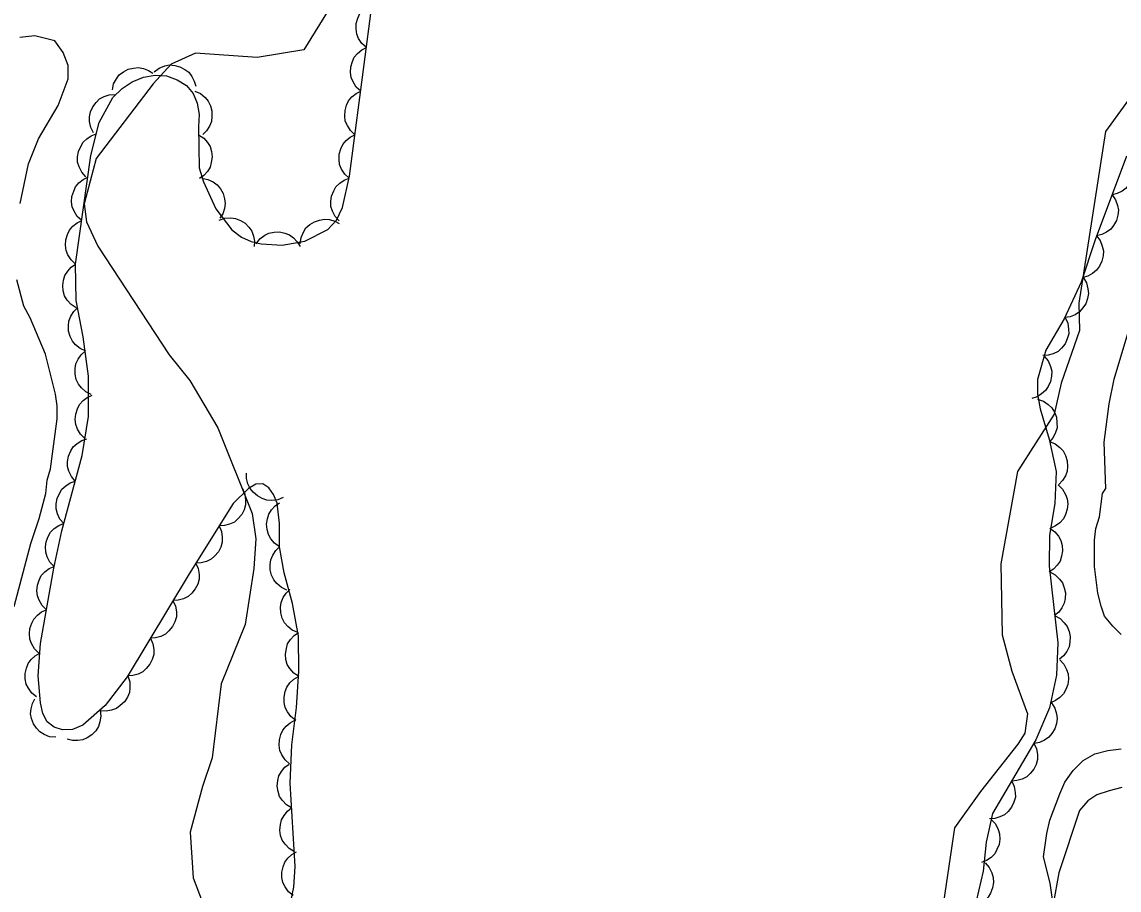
# Model space of a CAD drawing. Extents: x 282461 to 284471, y 5554090 to 5557646.
# Drawn here: x 283857.7 to 283932.6, y 5556033.3 to 5556092.5 of the extents above; entities that cross this region are included whole.
import ezdxf

# ---------------------------------------------------------------- set-up
doc = ezdxf.new("R2010")
doc.units = 0
for name, color, linetype in [('Niveau 1', 7, 'Continuous'), ('Niveau 4', 7, 'Continuous'), ('Niveau 44', 7, 'Continuous'), ('Niveau 7', 7, 'Continuous')]:
    doc.layers.add(name, color=color, linetype=linetype)

msp = doc.modelspace()

# ---------------------------------------------------------------- linework, layer by layer
at = {"layer": 'Niveau 1'}
for points in [[(283878.8, 5556093.59), (283876.96, 5556090.62), (283873.78, 5556090.09), (283869.57, 5556090.38), (283867.92, 5556089.63), (283866.69, 5556088.28), (283862.8, 5556083.2), (283861.98, 5556080.1), (283862.14, 5556078.87), (283862.9, 5556077.21), (283867.77, 5556069.79), (283869.18, 5556068.03), (283871.09, 5556064.82), (283873.43, 5556058.96), (283873.68, 5556057.23), (283873.55, 5556055.21), (283872.95, 5556051.38), (283871.32, 5556047.34), (283870.7, 5556042.29), (283870.05, 5556040.34), (283869.21, 5556037.21), (283869.4, 5556034.1), (283870.02, 5556032.47)], [(283933.87, 5556088.11), (283931.64, 5556085.04), (283929.83, 5556073.33), (283929.88, 5556071.45), (283928.63, 5556067.87), (283928.15, 5556065.74), (283925.65, 5556061.84), (283924.51, 5556055.53), (283924.59, 5556050.69), (283925.25, 5556048.21), (283926.34, 5556045.3), (283926.14, 5556043.97), (283925.68, 5556043.21), (283923.12, 5556039.98), (283921.36, 5556037.5), (283920.48, 5556031.65)]]:
    msp.add_lwpolyline(points, dxfattribs=at)
at = {"layer": 'Niveau 4'}
msp.add_lwpolyline([(283932.76, 5556040.27), (283931.91, 5556040.04), (283931.06, 5556039.75), (283930.44, 5556039.36), (283929.87, 5556038.68), (283928.46, 5556034.43), (283928.08, 5556032.3)], dxfattribs=at)
at = {"layer": 'Niveau 44'}
for points in [[(283881.23, 5556090.77), (283880.92, 5556091.05), (283880.7, 5556091.39), (283880.57, 5556091.69), (283880.52, 5556092.04), (283880.53, 5556092.41), (283880.64, 5556092.78), (283880.77, 5556093.08), (283881, 5556093.35), (283881.28, 5556093.58), (283881.6, 5556093.75)], [(283875.15, 5556028.01), (283876.28, 5556033.46), (283876.38, 5556034.87), (283876.03, 5556040.56), (283876.15, 5556043.18), (283876.46, 5556045.72), (283876.61, 5556048.19), (283876.59, 5556050.6), (283876.18, 5556052.83), (283875.61, 5556054.91), (283875.31, 5556056.69), (283875.31, 5556058.27), (283875.15, 5556059.67), (283874.9, 5556060.25), (283874.58, 5556060.71), (283874.17, 5556060.98), (283873.68, 5556060.96), (283873.18, 5556060.68), (283872.13, 5556059.64), (283869.13, 5556054.84), (283864.9, 5556047.81), (283863.4, 5556045.86), (283861.88, 5556044.51), (283861.17, 5556044.21), (283860.5, 5556044.2), (283859.93, 5556044.39), (283859.46, 5556044.75), (283859.15, 5556045.32), (283858.99, 5556046.03), (283858.84, 5556047.89), (283859, 5556050.1), (283859.9, 5556055.24), (283860.46, 5556057.77), (283861.84, 5556062.92), (283862.28, 5556065.59), (283862.28, 5556068.34), (283861.9, 5556071.01), (283861.42, 5556073.51), (283861.39, 5556075.97), (283862.44, 5556083.39), (283862.99, 5556085.64), (283863.93, 5556087.36), (283864.56, 5556087.98), (283865.25, 5556088.43), (283866.03, 5556088.75), (283866.82, 5556088.89), (283867.59, 5556088.83), (283868.33, 5556088.57), (283868.96, 5556088.17), (283869.42, 5556087.64), (283869.68, 5556086.97), (283869.82, 5556086.2), (283869.77, 5556085.38), (283869.83, 5556082.56), (283870.11, 5556081.59), (283870.95, 5556079.75), (283872.06, 5556078.32), (283872.71, 5556077.83), (283873.37, 5556077.53), (283874.05, 5556077.36), (283875.48, 5556077.27), (283877.03, 5556077.54), (283878.59, 5556078.34), (283879.2, 5556078.99), (283879.59, 5556079.86), (283880.08, 5556081.99), (283881.15, 5556090.13), (283881.52, 5556093.09)], [(283880.84, 5556087.8), (283880.53, 5556088.07), (283880.32, 5556088.42), (283880.18, 5556088.72), (283880.14, 5556089.07), (283880.16, 5556089.44), (283880.27, 5556089.81), (283880.4, 5556090.11), (283880.63, 5556090.37), (283880.91, 5556090.61), (283881.23, 5556090.77)], [(283863.9, 5556087.87), (283863.98, 5556088.28), (283864.18, 5556088.64), (283864.37, 5556088.91), (283864.65, 5556089.12), (283864.98, 5556089.29), (283865.35, 5556089.37), (283865.68, 5556089.41), (283866.02, 5556089.34), (283866.37, 5556089.21), (283866.67, 5556089.01)], [(283866.76, 5556089.12), (283867.09, 5556089.37), (283867.48, 5556089.51), (283867.8, 5556089.58), (283868.15, 5556089.55), (283868.51, 5556089.46), (283868.84, 5556089.27), (283869.11, 5556089.08), (283869.32, 5556088.8), (283869.49, 5556088.48), (283869.59, 5556088.13)], [(283862.61, 5556084.94), (283862.42, 5556085.31), (283862.34, 5556085.71), (283862.33, 5556086.04), (283862.41, 5556086.38), (283862.56, 5556086.72), (283862.8, 5556087.02), (283863.03, 5556087.26), (283863.34, 5556087.42), (283863.69, 5556087.54), (283864.05, 5556087.57)], [(283869.53, 5556087.79), (283869.91, 5556087.62), (283870.22, 5556087.36), (283870.44, 5556087.11), (283870.59, 5556086.79), (283870.69, 5556086.44), (283870.69, 5556086.05), (283870.66, 5556085.73), (283870.52, 5556085.41), (283870.32, 5556085.09), (283870.07, 5556084.84)], [(283880.45, 5556084.82), (283880.14, 5556085.1), (283879.93, 5556085.45), (283879.79, 5556085.75), (283879.75, 5556086.1), (283879.77, 5556086.47), (283879.88, 5556086.83), (283880.01, 5556087.13), (283880.24, 5556087.4), (283880.52, 5556087.64), (283880.84, 5556087.8)], [(283862.09, 5556081.95), (283861.81, 5556082.26), (283861.64, 5556082.63), (283861.53, 5556082.95), (283861.53, 5556083.3), (283861.58, 5556083.66), (283861.74, 5556084.01), (283861.9, 5556084.3), (283862.15, 5556084.54), (283862.46, 5556084.74), (283862.8, 5556084.87)], [(283869.78, 5556084.82), (283870.13, 5556084.59), (283870.4, 5556084.28), (283870.57, 5556084.01), (283870.67, 5556083.67), (283870.71, 5556083.3), (283870.65, 5556082.92), (283870.57, 5556082.61), (283870.39, 5556082.31), (283870.14, 5556082.03), (283869.85, 5556081.82)], [(283880.06, 5556081.85), (283879.75, 5556082.13), (283879.54, 5556082.47), (283879.4, 5556082.78), (283879.36, 5556083.13), (283879.37, 5556083.49), (283879.49, 5556083.86), (283879.62, 5556084.16), (283879.85, 5556084.43), (283880.13, 5556084.66), (283880.45, 5556084.82)], [(283933.15, 5556083.52), (283933.39, 5556083.18), (283933.52, 5556082.8), (283933.58, 5556082.47), (283933.55, 5556082.12), (283933.45, 5556081.77), (283933.25, 5556081.44), (283933.06, 5556081.17), (283932.78, 5556080.97), (283932.45, 5556080.8), (283932.1, 5556080.72)], [(283933.09, 5556083.36), (283930.94, 5556077.64), (283930, 5556074.76), (283928.84, 5556072.25), (283927.59, 5556070.1), (283927.01, 5556068.11), (283927.01, 5556067.11), (283927.2, 5556066.11), (283927.8, 5556064.04), (283928.28, 5556061.83), (283928.2, 5556059.64), (283927.84, 5556057.49), (283927.81, 5556055.37), (283928.39, 5556050.14), (283928.3, 5556047.93), (283927.82, 5556045.69), (283926.9, 5556043.51), (283923.95, 5556038.49), (283923.51, 5556036.54), (283923.3, 5556034.56), (283922.82, 5556032.5)], [(283861.81, 5556078.96), (283861.5, 5556079.24), (283861.29, 5556079.59), (283861.16, 5556079.89), (283861.12, 5556080.24), (283861.14, 5556080.61), (283861.26, 5556080.97), (283861.39, 5556081.27), (283861.62, 5556081.53), (283861.91, 5556081.77), (283862.23, 5556081.93)], [(283870, 5556081.84), (283870.41, 5556081.77), (283870.77, 5556081.59), (283871.05, 5556081.4), (283871.27, 5556081.13), (283871.45, 5556080.81), (283871.55, 5556080.44), (283871.6, 5556080.12), (283871.55, 5556079.77), (283871.43, 5556079.42), (283871.24, 5556079.11)], [(283879.38, 5556078.93), (283879.09, 5556079.24), (283878.91, 5556079.6), (283878.81, 5556079.92), (283878.8, 5556080.27), (283878.85, 5556080.63), (283879, 5556080.99), (283879.15, 5556081.27), (283879.41, 5556081.52), (283879.71, 5556081.72), (283880.05, 5556081.85)], [(283932.1, 5556080.72), (283932.34, 5556080.38), (283932.47, 5556079.99), (283932.53, 5556079.67), (283932.49, 5556079.32), (283932.39, 5556078.96), (283932.2, 5556078.63), (283932.01, 5556078.37), (283931.72, 5556078.16), (283931.39, 5556078), (283931.04, 5556077.91)], [(283861.39, 5556075.99), (283861.08, 5556076.27), (283860.87, 5556076.62), (283860.74, 5556076.92), (283860.7, 5556077.27), (283860.72, 5556077.64), (283860.84, 5556078), (283860.97, 5556078.3), (283861.2, 5556078.57), (283861.49, 5556078.8), (283861.81, 5556078.96)], [(283871.18, 5556078.99), (283871.57, 5556079.12), (283871.98, 5556079.14), (283872.31, 5556079.1), (283872.63, 5556078.97), (283872.95, 5556078.77), (283873.21, 5556078.5), (283873.41, 5556078.24), (283873.52, 5556077.9), (283873.59, 5556077.54), (283873.57, 5556077.18)], [(283876.71, 5556077.38), (283876.77, 5556077.79), (283876.93, 5556078.16), (283877.1, 5556078.45), (283877.36, 5556078.68), (283877.68, 5556078.88), (283878.04, 5556078.99), (283878.36, 5556079.06), (283878.71, 5556079.02), (283879.07, 5556078.92), (283879.38, 5556078.75)], [(283873.7, 5556077.38), (283873.96, 5556077.71), (283874.29, 5556077.95), (283874.58, 5556078.1), (283874.93, 5556078.17), (283875.3, 5556078.18), (283875.67, 5556078.09), (283875.98, 5556077.98), (283876.26, 5556077.77), (283876.51, 5556077.5), (283876.7, 5556077.19)], [(283931.03, 5556077.92), (283931.29, 5556077.59), (283931.43, 5556077.21), (283931.51, 5556076.89), (283931.49, 5556076.54), (283931.4, 5556076.18), (283931.23, 5556075.84), (283931.04, 5556075.57), (283930.77, 5556075.35), (283930.45, 5556075.17), (283930.1, 5556075.07)], [(283861.43, 5556072.99), (283861.08, 5556073.22), (283860.82, 5556073.53), (283860.64, 5556073.81), (283860.55, 5556074.15), (283860.51, 5556074.52), (283860.57, 5556074.9), (283860.66, 5556075.21), (283860.85, 5556075.51), (283861.09, 5556075.78), (283861.39, 5556075.99)], [(283930.14, 5556075.05), (283930.35, 5556074.7), (283930.45, 5556074.3), (283930.49, 5556073.97), (283930.43, 5556073.63), (283930.3, 5556073.28), (283930.09, 5556072.97), (283929.87, 5556072.72), (283929.58, 5556072.53), (283929.23, 5556072.39), (283928.88, 5556072.33)], [(283862.08, 5556070.05), (283861.7, 5556070.22), (283861.39, 5556070.48), (283861.17, 5556070.72), (283861.01, 5556071.04), (283860.91, 5556071.4), (283860.91, 5556071.78), (283860.93, 5556072.1), (283861.07, 5556072.43), (283861.26, 5556072.74), (283861.52, 5556073)], [(283928.89, 5556072.33), (283929.07, 5556071.95), (283929.13, 5556071.55), (283929.14, 5556071.22), (283929.04, 5556070.88), (283928.89, 5556070.55), (283928.64, 5556070.25), (283928.41, 5556070.03), (283928.09, 5556069.87), (283927.74, 5556069.76), (283927.38, 5556069.74)], [(283862.46, 5556067.08), (283862.08, 5556067.26), (283861.79, 5556067.54), (283861.58, 5556067.79), (283861.44, 5556068.12), (283861.36, 5556068.47), (283861.37, 5556068.86), (283861.41, 5556069.18), (283861.56, 5556069.5), (283861.77, 5556069.8), (283862.04, 5556070.05)], [(283927.47, 5556069.7), (283927.74, 5556069.38), (283927.9, 5556069), (283927.98, 5556068.68), (283927.97, 5556068.33), (283927.9, 5556067.97), (283927.73, 5556067.63), (283927.56, 5556067.35), (283927.29, 5556067.12), (283926.98, 5556066.93), (283926.63, 5556066.82)], [(283862.03, 5556064.09), (283861.73, 5556064.37), (283861.53, 5556064.73), (283861.4, 5556065.03), (283861.37, 5556065.38), (283861.4, 5556065.75), (283861.52, 5556066.11), (283861.66, 5556066.41), (283861.9, 5556066.67), (283862.19, 5556066.89), (283862.52, 5556067.04)], [(283927.01, 5556066.76), (283927.41, 5556066.63), (283927.74, 5556066.4), (283927.99, 5556066.18), (283928.17, 5556065.87), (283928.3, 5556065.53), (283928.34, 5556065.15), (283928.35, 5556064.82), (283928.24, 5556064.49), (283928.08, 5556064.16), (283927.85, 5556063.88)], [(283861.37, 5556061.16), (283861.1, 5556061.48), (283860.93, 5556061.85), (283860.84, 5556062.17), (283860.84, 5556062.52), (283860.9, 5556062.88), (283861.06, 5556063.23), (283861.23, 5556063.51), (283861.49, 5556063.75), (283861.81, 5556063.94), (283862.15, 5556064.06)], [(283927.84, 5556063.88), (283928.22, 5556063.72), (283928.54, 5556063.47), (283928.77, 5556063.23), (283928.93, 5556062.92), (283929.04, 5556062.56), (283929.05, 5556062.18), (283929.03, 5556061.86), (283928.91, 5556061.53), (283928.72, 5556061.21), (283928.47, 5556060.95)], [(283875.56, 5556060.06), (283875.18, 5556059.9), (283874.77, 5556059.86), (283874.44, 5556059.87), (283874.11, 5556059.98), (283873.79, 5556060.16), (283873.51, 5556060.42), (283873.29, 5556060.67), (283873.15, 5556060.99), (283873.06, 5556061.35), (283873.06, 5556061.71)], [(283860.59, 5556058.27), (283860.32, 5556058.58), (283860.15, 5556058.95), (283860.06, 5556059.27), (283860.06, 5556059.62), (283860.13, 5556059.99), (283860.29, 5556060.33), (283860.45, 5556060.62), (283860.72, 5556060.85), (283861.03, 5556061.05), (283861.37, 5556061.16)], [(283872.77, 5556060.67), (283872.94, 5556060.29), (283872.99, 5556059.88), (283872.99, 5556059.55), (283872.88, 5556059.22), (283872.72, 5556058.89), (283872.46, 5556058.6), (283872.22, 5556058.38), (283871.9, 5556058.24), (283871.54, 5556058.14), (283871.18, 5556058.12)], [(283928.41, 5556060.91), (283928.72, 5556060.62), (283928.92, 5556060.27), (283929.04, 5556059.97), (283929.07, 5556059.62), (283929.04, 5556059.25), (283928.92, 5556058.89), (283928.78, 5556058.59), (283928.54, 5556058.33), (283928.25, 5556058.11), (283927.92, 5556057.96)], [(283875.31, 5556056.69), (283874.96, 5556056.93), (283874.71, 5556057.24), (283874.54, 5556057.53), (283874.45, 5556057.87), (283874.41, 5556058.23), (283874.48, 5556058.61), (283874.57, 5556058.92), (283874.76, 5556059.22), (283875.01, 5556059.49), (283875.31, 5556059.69)], [(283859.92, 5556055.34), (283859.64, 5556055.65), (283859.45, 5556056.01), (283859.35, 5556056.32), (283859.33, 5556056.68), (283859.38, 5556057.04), (283859.53, 5556057.4), (283859.68, 5556057.68), (283859.93, 5556057.93), (283860.24, 5556058.14), (283860.57, 5556058.27)], [(283871.18, 5556058.12), (283871.35, 5556057.74), (283871.4, 5556057.34), (283871.4, 5556057.01), (283871.29, 5556056.67), (283871.13, 5556056.34), (283870.87, 5556056.06), (283870.63, 5556055.84), (283870.31, 5556055.69), (283869.95, 5556055.59), (283869.59, 5556055.58)], [(283927.85, 5556057.96), (283928.19, 5556057.72), (283928.44, 5556057.41), (283928.61, 5556057.12), (283928.69, 5556056.78), (283928.72, 5556056.41), (283928.65, 5556056.04), (283928.56, 5556055.72), (283928.36, 5556055.43), (283928.1, 5556055.16), (283927.8, 5556054.97)], [(283875.81, 5556053.74), (283875.43, 5556053.91), (283875.12, 5556054.18), (283874.91, 5556054.43), (283874.76, 5556054.75), (283874.67, 5556055.11), (283874.67, 5556055.49), (283874.7, 5556055.81), (283874.85, 5556056.13), (283875.05, 5556056.44), (283875.31, 5556056.69)], [(283859.4, 5556052.39), (283859.1, 5556052.68), (283858.9, 5556053.04), (283858.78, 5556053.34), (283858.75, 5556053.69), (283858.78, 5556054.06), (283858.91, 5556054.42), (283859.05, 5556054.72), (283859.3, 5556054.97), (283859.59, 5556055.2), (283859.92, 5556055.35)], [(283869.58, 5556055.59), (283869.76, 5556055.21), (283869.81, 5556054.81), (283869.82, 5556054.48), (283869.72, 5556054.14), (283869.55, 5556053.81), (283869.31, 5556053.52), (283869.07, 5556053.29), (283868.75, 5556053.14), (283868.39, 5556053.04), (283868.03, 5556053.02)], [(283927.85, 5556054.97), (283928.22, 5556054.78), (283928.51, 5556054.49), (283928.71, 5556054.23), (283928.84, 5556053.9), (283928.91, 5556053.54), (283928.89, 5556053.16), (283928.84, 5556052.84), (283928.68, 5556052.52), (283928.46, 5556052.22), (283928.18, 5556051.99)], [(283876.55, 5556050.83), (283876.17, 5556051), (283875.86, 5556051.26), (283875.64, 5556051.51), (283875.49, 5556051.83), (283875.39, 5556052.18), (283875.38, 5556052.57), (283875.41, 5556052.89), (283875.55, 5556053.22), (283875.75, 5556053.53), (283876.01, 5556053.78)], [(283868.03, 5556053.02), (283868.21, 5556052.64), (283868.27, 5556052.24), (283868.27, 5556051.91), (283868.17, 5556051.57), (283868.01, 5556051.24), (283867.76, 5556050.95), (283867.52, 5556050.72), (283867.2, 5556050.57), (283866.85, 5556050.47), (283866.49, 5556050.45)], [(283858.88, 5556049.44), (283858.58, 5556049.73), (283858.39, 5556050.08), (283858.27, 5556050.39), (283858.24, 5556050.74), (283858.27, 5556051.11), (283858.4, 5556051.47), (283858.54, 5556051.76), (283858.78, 5556052.02), (283859.07, 5556052.24), (283859.4, 5556052.39)], [(283928.18, 5556051.99), (283928.55, 5556051.8), (283928.84, 5556051.51), (283929.04, 5556051.25), (283929.17, 5556050.92), (283929.24, 5556050.56), (283929.22, 5556050.18), (283929.17, 5556049.86), (283929.01, 5556049.54), (283928.79, 5556049.25), (283928.52, 5556049.01)], [(283876.61, 5556047.84), (283876.27, 5556048.07), (283876.01, 5556048.38), (283875.83, 5556048.66), (283875.74, 5556049), (283875.7, 5556049.37), (283875.77, 5556049.75), (283875.85, 5556050.06), (283876.04, 5556050.36), (283876.29, 5556050.63), (283876.59, 5556050.83)], [(283866.49, 5556050.45), (283866.66, 5556050.07), (283866.72, 5556049.67), (283866.72, 5556049.34), (283866.62, 5556049), (283866.46, 5556048.67), (283866.21, 5556048.38), (283865.98, 5556048.15), (283865.66, 5556048), (283865.3, 5556047.9), (283864.94, 5556047.88)], [(283858.73, 5556046.44), (283858.41, 5556046.7), (283858.17, 5556047.03), (283858.02, 5556047.32), (283857.96, 5556047.67), (283857.95, 5556048.04), (283858.04, 5556048.41), (283858.15, 5556048.72), (283858.37, 5556049), (283858.64, 5556049.25), (283858.95, 5556049.43)], [(283928.53, 5556048.98), (283928.81, 5556048.68), (283929, 5556048.32), (283929.11, 5556048.01), (283929.12, 5556047.66), (283929.08, 5556047.29), (283928.94, 5556046.94), (283928.79, 5556046.65), (283928.53, 5556046.4), (283928.23, 5556046.19), (283927.9, 5556046.05)], [(283864.95, 5556047.88), (283865.08, 5556047.48), (283865.09, 5556047.07), (283865.06, 5556046.74), (283864.92, 5556046.42), (283864.72, 5556046.11), (283864.44, 5556045.85), (283864.18, 5556045.65), (283863.85, 5556045.54), (283863.48, 5556045.48), (283863.12, 5556045.5)], [(283876.41, 5556044.84), (283876.08, 5556045.1), (283875.84, 5556045.43), (283875.68, 5556045.72), (283875.62, 5556046.07), (283875.61, 5556046.43), (283875.69, 5556046.81), (283875.8, 5556047.12), (283876.01, 5556047.4), (283876.28, 5556047.65), (283876.59, 5556047.84)], [(283860.04, 5556043.69), (283859.62, 5556043.73), (283859.25, 5556043.88), (283858.96, 5556044.05), (283858.72, 5556044.3), (283858.52, 5556044.61), (283858.39, 5556044.97), (283858.32, 5556045.29), (283858.35, 5556045.64), (283858.44, 5556046), (283858.61, 5556046.32)], [(283927.96, 5556046.03), (283928.19, 5556045.68), (283928.3, 5556045.29), (283928.35, 5556044.97), (283928.3, 5556044.62), (283928.19, 5556044.27), (283927.99, 5556043.94), (283927.78, 5556043.69), (283927.49, 5556043.49), (283927.15, 5556043.34), (283926.8, 5556043.27)], [(283863.06, 5556045.56), (283863.11, 5556045.14), (283863.05, 5556044.74), (283862.95, 5556044.43), (283862.76, 5556044.13), (283862.5, 5556043.86), (283862.18, 5556043.66), (283861.88, 5556043.52), (283861.54, 5556043.47), (283861.17, 5556043.48), (283860.82, 5556043.57)], [(283875.99, 5556041.87), (283875.68, 5556042.15), (283875.46, 5556042.49), (283875.32, 5556042.79), (283875.27, 5556043.14), (283875.29, 5556043.51), (283875.4, 5556043.88), (283875.52, 5556044.18), (283875.75, 5556044.44), (283876.03, 5556044.68), (283876.35, 5556044.85)], [(283926.77, 5556043.29), (283926.95, 5556042.91), (283927.01, 5556042.51), (283927.01, 5556042.18), (283926.92, 5556041.84), (283926.76, 5556041.51), (283926.51, 5556041.21), (283926.28, 5556040.99), (283925.96, 5556040.83), (283925.61, 5556040.73), (283925.25, 5556040.7)], [(283876.13, 5556038.87), (283875.77, 5556039.08), (283875.5, 5556039.38), (283875.31, 5556039.65), (283875.2, 5556039.99), (283875.15, 5556040.35), (283875.19, 5556040.73), (283875.25, 5556041.05), (283875.43, 5556041.36), (283875.66, 5556041.64), (283875.95, 5556041.86)], [(283925.25, 5556040.7), (283925.43, 5556040.33), (283925.49, 5556039.92), (283925.5, 5556039.59), (283925.4, 5556039.26), (283925.24, 5556038.92), (283925, 5556038.63), (283924.76, 5556038.4), (283924.45, 5556038.25), (283924.09, 5556038.14), (283923.73, 5556038.12)], [(283876.32, 5556035.88), (283875.96, 5556036.09), (283875.68, 5556036.39), (283875.49, 5556036.66), (283875.38, 5556036.99), (283875.33, 5556037.36), (283875.37, 5556037.74), (283875.44, 5556038.06), (283875.61, 5556038.36), (283875.85, 5556038.65), (283876.13, 5556038.87)], [(283923.86, 5556038.07), (283924.14, 5556037.77), (283924.32, 5556037.4), (283924.43, 5556037.09), (283924.44, 5556036.74), (283924.39, 5556036.37), (283924.24, 5556036.02), (283924.09, 5556035.73), (283923.84, 5556035.49), (283923.53, 5556035.28), (283923.2, 5556035.15)], [(283876.24, 5556032.88), (283875.91, 5556033.14), (283875.68, 5556033.47), (283875.53, 5556033.77), (283875.46, 5556034.11), (283875.45, 5556034.48), (283875.55, 5556034.85), (283875.66, 5556035.16), (283875.87, 5556035.44), (283876.14, 5556035.69), (283876.45, 5556035.87)], [(283923.43, 5556035.11), (283923.71, 5556034.8), (283923.89, 5556034.44), (283923.99, 5556034.12), (283924, 5556033.77), (283923.95, 5556033.41), (283923.8, 5556033.05), (283923.65, 5556032.77), (283923.39, 5556032.53), (283923.08, 5556032.32), (283922.75, 5556032.19)]]:
    msp.add_lwpolyline(points, dxfattribs=at)
at = {"layer": 'Niveau 7'}
for points in [[(283857.61, 5556080.13), (283858.17, 5556082.84), (283858.85, 5556084.54), (283860.21, 5556086.81), (283860.88, 5556088.62), (283860.88, 5556089.53), (283860.54, 5556090.43), (283859.97, 5556091.22), (283858.61, 5556091.56), (283857.59, 5556091.45)], [(283932.72, 5556050.71), (283932.15, 5556051.27), (283931.58, 5556051.95), (283931.35, 5556052.63), (283931.12, 5556053.53), (283930.89, 5556055.34), (283930.89, 5556057.15), (283931, 5556057.95), (283931.23, 5556058.74), (283931.45, 5556060.32), (283931.68, 5556060.66), (283931.56, 5556063.83), (283931.9, 5556066.44), (283932.23, 5556068.13), (283934.38, 5556075.27)], [(283857.2, 5556052.62), (283858.33, 5556056.92), (283858.9, 5556058.62), (283859.35, 5556060.32), (283859.46, 5556061.23), (283859.68, 5556062.02), (283860.13, 5556065.42), (283860.13, 5556066.32), (283860.01, 5556067.11), (283859.33, 5556069.83), (283858.3, 5556072.32), (283857.85, 5556073.11), (283857.39, 5556074.92)], [(283928.08, 5556032.3), (283927.87, 5556033.72), (283927.41, 5556035.53), (283927.64, 5556037.12), (283927.86, 5556038.02), (283928.54, 5556039.83), (283928.88, 5556040.63), (283929.44, 5556041.42), (283930.12, 5556042.1), (283930.92, 5556042.55), (283931.82, 5556042.78), (283932.73, 5556042.9)]]:
    msp.add_lwpolyline(points, dxfattribs=at)

doc.saveas('drawing.dxf')
